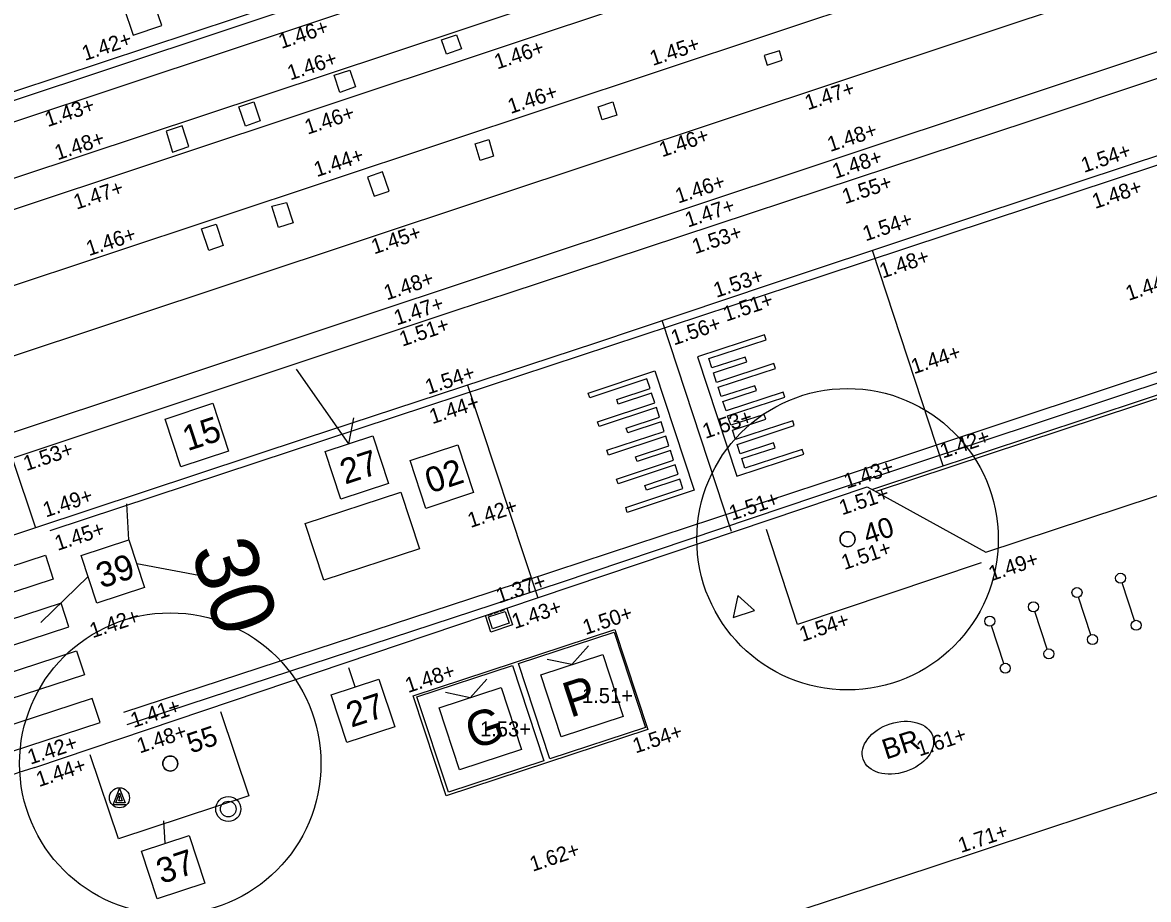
# Model space of a CAD drawing. Extents: x 122462 to 123306, y 485548 to 486417.
# Drawn here: x 122830.05 to 122852.46, y 486173.11 to 486190.57 of the extents above; entities that cross this region are included whole.
import ezdxf

# ---------------------------------------------------------------- set-up
doc = ezdxf.new("R2010")
doc.units = 0
for name, color, linetype in [('B meubilair trammast', 7, 'Continuous'), ('B-WE-GR-BOOM_BOOMDIAMETER', 7, 'Continuous'), ('B-WE-IE-MEUBILAIR_WEGMEUBILAIR_FIETSNIETJE-S', 7, 'Continuous'), ('B-WE-OG-HOOGTEPUNT-S', 7, 'Continuous'), ('B-WE-RI-HWA_KOLK-S', 7, 'Continuous'), ('B-WE-VH-KANTOPSLUITING_OPSLUITBAND_100X200-G', 7, 'Continuous'), ('B-WE-VH-MATERIAALGRENS-G', 7, 'Continuous'), ('B-WE-VH-MATERIAALGRENS_ASFALT-G', 7, 'Continuous'), ('B-WE-VW-MARKERING_LANGS_STREEP_11_010-G', 7, 'Continuous'), ('B-WE-VW-MARKERING_LANGS_STREEP_DOORGETROKKEN_010-G', 7, 'Continuous'), ('B-WE-VW-MARKERING_VERKEERSTEKEN_DREMPEL_20-G', 7, 'Continuous'), ('iba7-verkeersbord blauw', 7, 'Continuous'), ('iba7-verkeersbord rood', 7, 'Continuous'), ('V markering 1-1 10 cm', 7, 'Continuous'), ('V markering figuratie', 7, 'Continuous'), ('V markering ononderbroken streep 10 cm', 7, 'Continuous'), ('V materiaalscheiding algemeen', 7, 'Continuous'), ('V meubilair verkeersbord', 7, 'Continuous'), ('V meubilair vuilnisbak', 7, 'Continuous'), ('V opsluitband 100x200 mm', 7, 'Continuous'), ('V Rails', 7, 'Continuous'), ('V riool putdeksel', 7, 'Continuous'), ('V Scheidingsband tramband', 7, 'Continuous'), ('V trottoirband 180-200x250 mm specie', 7, 'Continuous'), ('V-WE-GR-BOOM-S', 7, 'Continuous'), ('X-WE-AL-TEKENBLAD-S', 7, 'Continuous')]:
    doc.layers.add(name, color=color, linetype=linetype)

msp = doc.modelspace()

# ---------------------------------------------------------------- linework, layer by layer
at = {"layer": 'B meubilair trammast'}
msp.add_lwpolyline([(122844.198, 486178.721), (122844.624, 486178.865), (122844.287, 486179.163)], close=True, dxfattribs=at)
at = {"layer": 'B-WE-IE-MEUBILAIR_WEGMEUBILAIR_FIETSNIETJE-S'}
for p, q in [((122852.187, 486178.664), (122851.94, 486179.411)), ((122851.318, 486178.379), (122851.072, 486179.126)), ((122850.45, 486178.094), (122850.204, 486178.841)), ((122849.582, 486177.809), (122849.336, 486178.556))]:
    msp.add_line(p, q, dxfattribs=at)
for centre in [(122851.909, 486179.505), (122851.041, 486179.22), (122850.173, 486178.936), (122849.304, 486178.651), (122852.218, 486178.569), (122851.35, 486178.284), (122850.482, 486177.999), (122849.614, 486177.714)]:
    msp.add_circle(centre, 0.1, dxfattribs=at)
at = {"layer": 'B-WE-RI-HWA_KOLK-S'}
for p, q in [((122839.265, 486178.766), (122839.691, 486178.91)), ((122839.376, 486178.434), (122839.265, 486178.766)), ((122839.312, 486178.782), (122839.314, 486178.777)), ((122839.326, 486178.771), (122839.371, 486178.786)), ((122839.371, 486178.786), (122839.402, 486178.797)), ((122839.407, 486178.814), (122839.408, 486178.809)), ((122839.43, 486178.822), (122839.432, 486178.817)), ((122839.445, 486178.811), (122839.521, 486178.837)), ((122839.525, 486178.854), (122839.527, 486178.849)), ((122839.549, 486178.862), (122839.551, 486178.857)), ((122839.563, 486178.851), (122839.639, 486178.876)), ((122839.644, 486178.894), (122839.645, 486178.889)), ((122839.691, 486178.91), (122839.803, 486178.578)), ((122839.803, 486178.578), (122839.376, 486178.434))]:
    msp.add_line(p, q, dxfattribs=at)
msp.add_lwpolyline([(122839.74, 486178.61), (122839.408, 486178.498), (122839.328, 486178.735), (122839.66, 486178.847)], close=True, dxfattribs=at)
for centre, start, end in [((122839.323, 486178.781), 198.6318, 288.6318), ((122839.399, 486178.806), 288.6318, 18.6318), ((122839.442, 486178.82), 198.6318, 288.6318), ((122839.517, 486178.846), 288.6318, 18.6318), ((122839.56, 486178.86), 198.6318, 288.6318), ((122839.636, 486178.886), 288.6318, 18.6318)]:
    msp.add_arc(centre, 0.01, start, end, dxfattribs=at)
at = {"layer": 'B-WE-VH-KANTOPSLUITING_OPSLUITBAND_100X200-G'}
msp.add_lwpolyline([(122849.135, 486179.81), (122845.478, 486178.585), (122844.861, 486180.479)], dxfattribs=at)
msp.add_lwpolyline([(122837.829, 486177.167), (122841.844, 486178.485), (122842.497, 486176.495), (122838.482, 486175.177)], close=True, dxfattribs=at)
at = {"layer": 'B-WE-VH-MATERIAALGRENS-G'}
msp.add_lwpolyline([(122826.354, 486164.961), (122825.848, 486166.443), (122832.41, 486168.591), (122840.754, 486171.332), (122848.12, 486173.75), (122858.853, 486177.307), (122858.545, 486178.241), (122874.617, 486183.538), (122874.928, 486182.584), (122877.008, 486183.297), (122898.435, 486190.341)], dxfattribs=at)
at = {"layer": 'B-WE-VH-MATERIAALGRENS_ASFALT-G'}
msp.add_lwpolyline([(122857.788, 486184.853), (122846.969, 486181.269)], dxfattribs=at)
at = {"layer": 'B-WE-VW-MARKERING_LANGS_STREEP_11_010-G'}
for points in [[(122839.36, 486179.231), (122840.669, 486179.661), (122846.431, 486181.557), (122895.922, 486197.991)], [(122839.44, 486178.989), (122840.761, 486179.422), (122846.49, 486181.35), (122895.994, 486197.774)]]:
    msp.add_lwpolyline(points, dxfattribs=at)
at = {"layer": 'B-WE-VW-MARKERING_LANGS_STREEP_DOORGETROKKEN_010-G'}
msp.add_line((122857.752, 486184.777), (122847.041, 486181.229), dxfattribs=at)
msp.add_lwpolyline([(122838.137, 486182.943), (122845.99, 486185.533), (122855.924, 486188.815), (122864.876, 486191.785), (122870.826, 486193.778), (122879.74, 486196.789), (122887.719, 486199.383), (122894.693, 486201.733)], dxfattribs=at)
at = {"layer": 'B-WE-VW-MARKERING_VERKEERSTEKEN_DREMPEL_20-G'}
for p, q in [((122844.819, 486184.349), (122843.489, 486183.913)), ((122844.851, 486184.254), (122844.819, 486184.349)), ((122843.71, 486183.881), (122844.851, 486184.254)), ((122843.489, 486183.913), (122844.273, 486181.54)), ((122843.773, 486183.691), (122843.71, 486183.881)), ((122844.438, 486183.908), (122843.773, 486183.691)), ((122844.47, 486183.813), (122844.438, 486183.908)), ((122841.31, 486183.192), (122842.638, 486183.633)), ((122842.638, 486183.633), (122843.419, 486181.258)), ((122843.804, 486183.596), (122844.47, 486183.813)), ((122845.007, 486183.778), (122843.867, 486183.405)), ((122843.898, 486183.31), (122845.039, 486183.683)), ((122845.039, 486183.683), (122845.007, 486183.778)), ((122842.48, 486183.475), (122841.341, 486183.097)), ((122842.542, 486183.285), (122842.48, 486183.475)), ((122843.867, 486183.405), (122843.804, 486183.596)), ((122841.341, 486183.097), (122841.31, 486183.192)), ((122841.878, 486183.065), (122842.542, 486183.285)), ((122842.573, 486183.19), (122841.909, 486182.97)), ((122842.636, 486183), (122842.573, 486183.19)), ((122843.961, 486183.12), (122843.898, 486183.31)), ((122844.626, 486183.338), (122843.961, 486183.12)), ((122843.992, 486183.025), (122844.658, 486183.243)), ((122845.195, 486183.208), (122844.055, 486182.835)), ((122844.658, 486183.243), (122844.626, 486183.338)), ((122845.227, 486183.113), (122845.195, 486183.208)), ((122841.498, 486182.622), (122842.636, 486183)), ((122841.909, 486182.97), (122841.878, 486183.065)), ((122844.055, 486182.835), (122843.992, 486183.025)), ((122844.087, 486182.74), (122845.227, 486183.113)), ((122842.668, 486182.905), (122841.529, 486182.527)), ((122842.73, 486182.715), (122842.668, 486182.905)), ((122844.15, 486182.55), (122844.087, 486182.74)), ((122844.814, 486182.768), (122844.15, 486182.55)), ((122844.845, 486182.673), (122844.814, 486182.768)), ((122841.529, 486182.527), (122841.498, 486182.622)), ((122842.066, 486182.494), (122842.73, 486182.715)), ((122842.761, 486182.62), (122842.097, 486182.399)), ((122842.824, 486182.429), (122842.761, 486182.62)), ((122844.181, 486182.456), (122844.845, 486182.673)), ((122845.383, 486182.638), (122844.244, 486182.265)), ((122844.276, 486182.17), (122845.414, 486182.543)), ((122845.414, 486182.543), (122845.383, 486182.638)), ((122841.685, 486182.052), (122842.824, 486182.429)), ((122842.855, 486182.334), (122841.717, 486181.957)), ((122842.097, 486182.399), (122842.066, 486182.494)), ((122842.917, 486182.144), (122842.855, 486182.334)), ((122844.244, 486182.265), (122844.181, 486182.456)), ((122842.254, 486181.924), (122842.917, 486182.144)), ((122844.338, 486181.982), (122844.276, 486182.17)), ((122845.003, 486182.199), (122844.338, 486181.982)), ((122844.369, 486181.887), (122845.035, 486182.104)), ((122845.573, 486182.07), (122844.432, 486181.697)), ((122845.035, 486182.104), (122845.003, 486182.199)), ((122845.604, 486181.975), (122845.573, 486182.07)), ((122841.717, 486181.957), (122841.685, 486182.052)), ((122841.873, 486181.481), (122843.011, 486181.859)), ((122842.285, 486181.829), (122842.254, 486181.924)), ((122842.948, 486182.049), (122842.285, 486181.829)), ((122843.011, 486181.859), (122842.948, 486182.049)), ((122844.273, 486181.54), (122845.604, 486181.975)), ((122844.432, 486181.697), (122844.369, 486181.887)), ((122843.042, 486181.764), (122841.905, 486181.386)), ((122843.104, 486181.575), (122843.042, 486181.764)), ((122841.905, 486181.386), (122841.873, 486181.481)), ((122842.44, 486181.355), (122843.104, 486181.575)), ((122843.135, 486181.48), (122842.471, 486181.26)), ((122843.198, 486181.29), (122843.135, 486181.48)), ((122842.059, 486180.912), (122843.198, 486181.29)), ((122843.419, 486181.258), (122842.09, 486180.817)), ((122842.471, 486181.26), (122842.44, 486181.355)), ((122842.09, 486180.817), (122842.059, 486180.912))]:
    msp.add_line(p, q, dxfattribs=at)
for points in [[(122848.378, 486181.742), (122846.969, 486186.031)], [(122844.161, 486180.439), (122842.784, 486184.634)], [(122838.911, 486183.35), (122840.308, 486179.117)]]:
    msp.add_lwpolyline(points, dxfattribs=at)
at = {"layer": 'iba7-verkeersbord blauw'}
for p, q in [((122839.925, 486177.808), (122841.825, 486178.432)), ((122841.825, 486178.432), (122842.449, 486176.532)), ((122840.984, 486177.788), (122841.318, 486178.16)), ((122840.549, 486175.908), (122839.925, 486177.808)), ((122840.367, 486177.585), (122841.602, 486177.99)), ((122840.984, 486177.788), (122840.495, 486177.89)), ((122841.602, 486177.99), (122842.007, 486176.755)), ((122837.903, 486177.148), (122839.804, 486177.772)), ((122839.804, 486177.772), (122840.427, 486175.871)), ((122840.772, 486176.35), (122840.367, 486177.585)), ((122838.963, 486177.127), (122839.296, 486177.5)), ((122838.527, 486175.248), (122837.903, 486177.148)), ((122838.345, 486176.925), (122839.58, 486177.33)), ((122838.963, 486177.127), (122838.473, 486177.23)), ((122839.58, 486177.33), (122839.986, 486176.095)), ((122838.75, 486175.689), (122838.345, 486176.925)), ((122842.007, 486176.755), (122840.772, 486176.35)), ((122842.449, 486176.532), (122840.549, 486175.908)), ((122839.986, 486176.095), (122838.75, 486175.689)), ((122840.427, 486175.871), (122838.527, 486175.248))]:
    msp.add_line(p, q, dxfattribs=at)
msp.add_ellipse((122847.476, 486176.132), major_axis=(-0.693, -0.227), ratio=0.685994, dxfattribs=at)
at = {"layer": 'iba7-verkeersbord rood'}
for centre, radius in [((122846.474, 486180.282), 3), ((122846.474, 486180.282), 0.15), ((122832.992, 486175.817), 3), ((122832.992, 486175.817), 0.15)]:
    msp.add_circle(centre, radius, dxfattribs=at)
for centre, start, end in [((122846.474, 486180.282), 0, 180), ((122846.474, 486180.282), 180, 0), ((122832.992, 486175.817), 0, 180), ((122832.992, 486175.817), 180, 0)]:
    msp.add_arc(centre, 0.15, start, end, dxfattribs=at)
at = {"layer": 'V markering 1-1 10 cm'}
for points in [[(122832.066, 486176.837), (122839.36, 486179.231)], [(122832.131, 486176.592), (122839.44, 486178.989)]]:
    msp.add_lwpolyline(points, dxfattribs=at)
at = {"layer": 'V markering figuratie'}
msp.add_line((122712.845, 486143.511), (122860.885, 486192.728), dxfattribs=at)
for points in [[(122838.489, 486189.934), (122838.392, 486190.225), (122838.689, 486190.325), (122838.786, 486190.044), (122838.489, 486189.934)], [(122844.873, 486189.721), (122845.17, 486189.819), (122845.117, 486190.006), (122844.816, 486189.911), (122844.873, 486189.721)], [(122836.37, 486189.177), (122836.256, 486189.517), (122836.563, 486189.619), (122836.677, 486189.284), (122836.37, 486189.177)], [(122834.655, 486188.986), (122834.784, 486188.608), (122834.488, 486188.503), (122834.358, 486188.887), (122834.655, 486188.986)], [(122841.591, 486188.629), (122841.507, 486188.891), (122841.799, 486188.987), (122841.882, 486188.726), (122841.591, 486188.629)], [(122833.359, 486188.097), (122833.23, 486188.513), (122832.908, 486188.406), (122833.038, 486187.985), (122833.359, 486188.097)], [(122839.159, 486187.818), (122839.062, 486188.155), (122839.331, 486188.238), (122839.426, 486187.905), (122839.159, 486187.818)], [(122836.917, 486187.492), (122837.049, 486187.113), (122837.352, 486187.213), (122837.217, 486187.593), (122836.917, 486187.492)], [(122835.143, 486186.489), (122835.012, 486186.915), (122835.307, 486186.987), (122835.435, 486186.578), (122835.143, 486186.489)], [(122833.613, 486186.461), (122833.905, 486186.552), (122834.046, 486186.126), (122833.758, 486186.026), (122833.613, 486186.461)]]:
    msp.add_lwpolyline(points, dxfattribs=at)
for points in [[(122837.955, 486180.091), (122836.047, 486179.465), (122835.676, 486180.595), (122837.584, 486181.222)], [(122830.662, 486179.487), (122824.96, 486177.624), (122824.805, 486178.099), (122830.507, 486179.963)], [(122825.271, 486176.673), (122830.973, 486178.537), (122830.817, 486179.012), (122825.115, 486177.148)], [(122831.283, 486177.586), (122825.581, 486175.723), (122825.426, 486176.198), (122831.128, 486178.062)], [(122825.892, 486174.772), (122831.594, 486176.636), (122831.439, 486177.111), (122825.737, 486175.247)]]:
    msp.add_lwpolyline(points, close=True, dxfattribs=at)
at = {"layer": 'V markering ononderbroken streep 10 cm'}
for points in [[(122828.129, 486188.619), (122841.373, 486193.005), (122851.321, 486196.3)], [(122830.602, 486180.457), (122838.138, 486182.943)]]:
    msp.add_lwpolyline(points, dxfattribs=at)
at = {"layer": 'V materiaalscheiding algemeen'}
msp.add_lwpolyline([(122828.771, 486187.102), (122837.36, 486189.952), (122848.716, 486193.729), (122856.341, 486196.233), (122866.652, 486199.655), (122878.268, 486203.536), (122881.909, 486204.772)], dxfattribs=at)
at = {"layer": 'V meubilair verkeersbord'}
msp.add_lwpolyline([(122832.106, 486174.998), (122831.854, 486174.998), (122831.981, 486175.321), (122832.095, 486175.036), (122831.91, 486175.036), (122831.981, 486175.236), (122832.037, 486175.076), (122831.968, 486175.076), (122831.981, 486175.116), (122831.982, 486175.166)], dxfattribs=at)
msp.add_circle((122831.981, 486175.136), 0.2, dxfattribs=at)
at = {"layer": 'V meubilair vuilnisbak'}
for radius in [0.25, 0.156]:
    msp.add_circle((122834.147, 486174.912), radius, dxfattribs=at)
at = {"layer": 'V opsluitband 100x200 mm'}
msp.add_lwpolyline([(122833.993, 486176.856), (122834.553, 486175.177), (122831.963, 486174.32), (122831.397, 486175.993)], dxfattribs=at)
at = {"layer": 'V Rails'}
for p, q in [((122714.919, 486148.627), (122859.557, 486196.72)), ((122715.373, 486147.26), (122860.011, 486195.354)), ((122712.39, 486144.878), (122860.43, 486194.095))]:
    msp.add_line(p, q, dxfattribs=at)
at = {"layer": 'V riool putdeksel'}
msp.add_lwpolyline([(122832.255, 486190.315), (122832.823, 486190.507), (122832.631, 486191.075), (122832.063, 486190.883)], close=True, dxfattribs=at)
at = {"layer": 'V Scheidingsband tramband'}
for points in [[(122851.231, 486196.112), (122829.745, 486188.966)], [(122851.357, 486195.732), (122829.871, 486188.586)]]:
    msp.add_lwpolyline(points, dxfattribs=at)
at = {"layer": 'V trottoirband 180-200x250 mm specie'}
for points in [[(122829.844, 486181.895), (122838.722, 486184.858), (122839.696, 486185.175), (122850.112, 486188.608), (122857.676, 486191.147), (122870.119, 486195.296), (122871.261, 486195.673)], [(122855.472, 486188.85), (122851.096, 486187.401), (122844.912, 486185.348), (122841.457, 486184.188), (122835.7, 486182.292), (122830.306, 486180.508), (122824.624, 486178.607), (122820.8, 486177.343)], [(122829.844, 486181.895), (122830.306, 486180.508)], [(122830.295, 486175.741), (122839.265, 486178.765)]]:
    msp.add_lwpolyline(points, dxfattribs=at)
msp.add_arc((122833.26, 486166.297), 9.898, 107.4324, 136.042, dxfattribs=at)
at = {"layer": 'V-WE-GR-BOOM-S'}
msp.add_lwpolyline([(122839.691, 486178.909), (122846.863, 486181.327), (122849.228, 486180.024), (122856.625, 486182.465), (122857.804, 486184.885), (122859.51, 486185.437), (122861.847, 486184.213), (122870.925, 486187.176), (122871.106, 486187.539), (122872.047, 486189.574), (122873.749, 486190.175), (122876.099, 486188.919), (122883.305, 486191.251), (122883.477, 486191.64), (122884.406, 486193.712), (122886.117, 486194.28), (122888.469, 486192.985), (122896.668, 486195.721)], dxfattribs=at)
at = {"layer": 'X-WE-AL-TEKENBLAD-S'}
for p, q in [((122836.548, 486182.183), (122835.507, 486183.668)), ((122836.548, 486182.183), (122836.647, 486182.696)), ((122832.169, 486180.271), (122832.13, 486180.985)), ((122832.326, 486179.796), (122833.668, 486179.547)), ((122831.36, 486179.543), (122830.418, 486178.622)), ((122836.67, 486177.344), (122836.543, 486177.723)), ((122832.892, 486174.231), (122832.866, 486174.677))]:
    msp.add_line(p, q, dxfattribs=at)
for points in [[(122832.891, 486182.675), (122833.84, 486182.988), (122834.154, 486182.038), (122833.204, 486181.725)], [(122836.073, 486182.026), (122837.023, 486182.34), (122837.336, 486181.39), (122836.387, 486181.077)], [(122837.768, 486181.847), (122838.718, 486182.16), (122839.031, 486181.211), (122838.082, 486180.897)], [(122831.219, 486179.957), (122832.169, 486180.271), (122832.482, 486179.321), (122831.533, 486179.008)], [(122836.196, 486177.187), (122837.145, 486177.5), (122837.459, 486176.551), (122836.509, 486176.237)], [(122832.418, 486174.075), (122833.367, 486174.388), (122833.681, 486173.438), (122832.731, 486173.125)]]:
    msp.add_lwpolyline(points, close=True, dxfattribs=at)

# ---------------------------------------------------------------- texts
at = {"layer": 'B-WE-GR-BOOM_BOOMDIAMETER'}
for s, rotation, p in [('40', 18.0763, (122846.868, 486180.176)), ('55', 18.6318, (122833.405, 486176.015))]:
    msp.add_text(s, height=0.4, rotation=rotation, dxfattribs=at).set_placement(p)
at = {"layer": 'B-WE-OG-HOOGTEPUNT-S'}
for s, rotation, p in [('1.46+', 18.3717, (122835.205, 486190.04)), ('1.42+', 18.3965, (122831.292, 486189.801)), ('1.46+', 18.3717, (122839.5, 486189.631)), ('1.45+', 18.3717, (122842.596, 486189.701)), ('1.46+', 18.3717, (122835.38, 486189.412)), ('1.46+', 18.3717, (122839.767, 486188.746)), ('1.47+', 18.3717, (122845.681, 486188.819)), ('1.43+', 18.3965, (122830.553, 486188.485)), ('1.46+', 18.3717, (122835.725, 486188.333)), ('1.48+', 18.3965, (122830.748, 486187.823)), ('1.46+', 18.3717, (122842.782, 486187.884)), ('1.48+', 18.3717, (122846.129, 486187.989)), ('1.44+', 18.3717, (122835.909, 486187.488)), ('1.48+', 18.3717, (122846.229, 486187.453)), ('1.54+', 18.5998, (122851.181, 486187.573)), ('1.46+', 18.3717, (122843.103, 486186.961)), ('1.55+', 18.3717, (122846.425, 486186.95)), ('1.47+', 18.3965, (122831.125, 486186.839)), ('1.48+', 18.5998, (122851.402, 486186.855)), ('1.47+', 18.3717, (122843.295, 486186.485)), ('1.54+', 18.3717, (122846.833, 486186.21)), ('1.46+', 18.343, (122831.375, 486185.916)), ('1.45+', 18.2365, (122837.051, 486185.951)), ('1.53+', 18.3717, (122843.439, 486185.954)), ('1.48+', 18.3717, (122847.168, 486185.47)), ('1.48+', 18.3717, (122837.302, 486185.035)), ('1.53+', 18.3717, (122843.864, 486185.086)), ('1.44+', 18.5998, (122852.069, 486185.025)), ('1.47+', 18.3717, (122837.502, 486184.536)), ('1.51+', 18.3717, (122844.057, 486184.61)), ('1.51+', 18.3717, (122837.611, 486184.115)), ('1.56+', 18.2611, (122843.017, 486184.138)), ('1.44+', 18.2611, (122847.796, 486183.566)), ('1.54+', 18.3717, (122838.125, 486183.159)), ('1.44+', 18.2611, (122838.208, 486182.57)), ('1.53+', 18.2611, (122843.645, 486182.279)), ('1.42+', 18.2611, (122848.373, 486181.888)), ('1.53+', 18.343, (122830.126, 486181.636)), ('1.43+', 18.2611, (122846.459, 486181.282)), ('1.49+', 18.343, (122830.515, 486180.713)), ('1.51+', 18.2611, (122844.173, 486180.65)), ('1.51+', 18.2611, (122846.365, 486180.758)), ('1.42+', 18.2611, (122838.969, 486180.505)), ('1.45+', 18.343, (122830.75, 486180.05)), ('1.51+', 18.2611, (122846.409, 486179.668)), ('1.49+', 18.3542, (122849.339, 486179.446)), ('1.37+', 18.5998, (122839.537, 486179.002)), ('1.43+', 18.5998, (122839.85, 486178.492)), ('1.42+', 18.2611, (122831.445, 486178.31)), ('1.50+', 18.3542, (122841.26, 486178.375)), ('1.54+', 18.3542, (122845.573, 486178.238)), ('1.48+', 18.3542, (122837.727, 486177.22)), ('1.41+', 18.3542, (122832.26, 486176.524)), ('1.48+', 18.3542, (122832.386, 486176.017)), ('1.54+', 18.3542, (122842.255, 486176.016)), ('1.61+', 18.3542, (122847.906, 486175.957)), ('1.42+', 18.3542, (122830.209, 486175.792)), ('1.44+', 18.3542, (122830.38, 486175.348)), ('1.71+', 18.3542, (122848.733, 486174.035)), ('1.62+', 18.3542, (122840.206, 486173.663))]:
    msp.add_text(s, height=0.3, rotation=rotation, dxfattribs=at).set_placement(p)
for s, p in [('1.51+', (122841.187, 486177.02)), ('1.53+', (122839.157, 486176.357))]:
    msp.add_text(s, height=0.3, dxfattribs=at).set_placement(p)
at = {"layer": 'iba7-verkeersbord blauw'}
for s, height, p in [('P', 0.7, (122840.953, 486176.725)), ('G', 0.7, (122839.009, 486176.09)), ('BR', 0.4, (122847.241, 486175.894))]:
    msp.add_text(s, height=height, rotation=18.1724, dxfattribs=at).set_placement(p)
at = {"layer": 'V markering figuratie'}
msp.add_text('30', height=1.26, rotation=288.2384, dxfattribs=at).set_placement((122833.387, 486180.053))
at = {"layer": 'X-WE-AL-TEKENBLAD-S'}
for s, p in [('15', (122833.337, 486182.032)), ('27', (122836.472, 486181.368)), ('02', (122838.166, 486181.189)), ('39', (122831.618, 486179.299)), ('27', (122836.594, 486176.529)), ('37', (122832.816, 486173.416))]:
    msp.add_text(s, height=0.5, rotation=18.2603, dxfattribs=at).set_placement(p)

doc.saveas('drawing.dxf')
